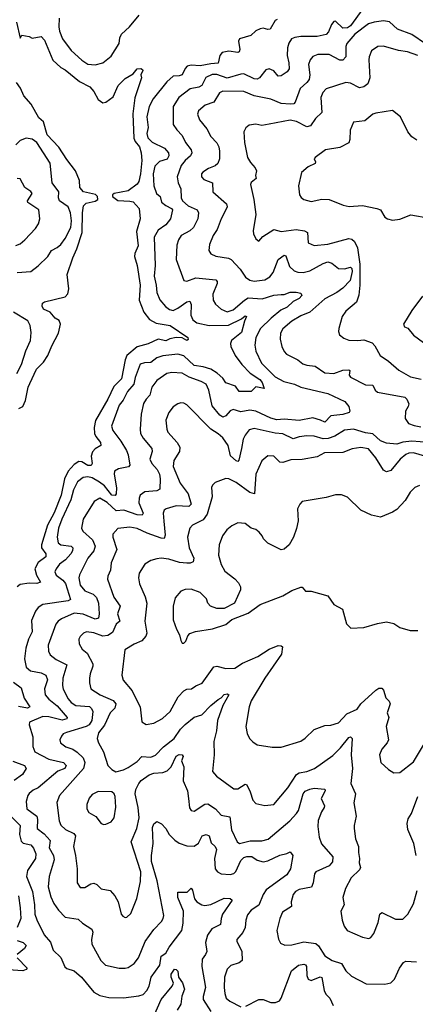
# Model space of a CAD drawing. Extents: x 1933546 to 2138868, y 524910 to 667279.
# Tile 366 of 466: x 2048462 to 2051098, y 642993 to 649552. Entities that reach past the tile are written whole.
import ezdxf

# ---------------------------------------------------------------- set-up
doc = ezdxf.new("R2010")
doc.units = 0

msp = doc.modelspace()

# ---------------------------------------------------------------- linework, layer by layer
at = {"layer": '0CON10XD'}
for points in [[(2050747.7, 649625), (2050665, 649512.6), (2050645, 649497.7), (2050615, 649496.9), (2050565, 649543.1), (2050555, 649540.6), (2050538.5, 649521.5), (2050519.3, 649470.7), (2050505, 649453.6), (2050445, 649440.8), (2050335, 649440), (2050295, 649433.6), (2050271.9, 649425), (2050254.3, 649395.7), (2050245.4, 649365), (2050243.1, 649315), (2050255.4, 649265), (2050256.5, 649225), (2050243.9, 649206.1), (2050205, 649178.6), (2050185, 649175.8), (2050155, 649211.4), (2050125, 649224.3), (2050102.6, 649217.4), (2050059.1, 649165), (2050043.1, 649156.9), (2050025, 649159), (2049955, 649191.1), (2049935, 649190), (2049845, 649162.3), (2049775, 649186.9), (2049745, 649188.4), (2049703.1, 649166.9), (2049675, 649114.7), (2049655, 649103.8), (2049598, 649092), (2049522.3, 649035), (2049485, 648973.3), (2049485.4, 648855.4), (2049508.9, 648818.9), (2049545, 648781.4), (2049566.4, 648735), (2049604.5, 648685), (2049608.8, 648665), (2049598.8, 648645), (2049563.8, 648615), (2049538.1, 648581.9), (2049510, 648505), (2049517.9, 648465), (2049535.4, 648425), (2049538.7, 648365), (2049546.1, 648345), (2049585, 648311.8), (2049645, 648286.5), (2049653.8, 648265), (2049648.1, 648225), (2049620.8, 648169.2), (2049595, 648145.4), (2049538.1, 648115), (2049520, 648085), (2049509.1, 648050.9), (2049504.5, 647955), (2049555.6, 647815.6), (2049575, 647810.6), (2049635, 647832.5), (2049769.2, 647819.2), (2049777.4, 647807.4), (2049777.3, 647795), (2049748.8, 647725), (2049750.9, 647685), (2049766.6, 647656.6), (2049805, 647623.5), (2049845, 647606.4), (2049885, 647619.1), (2049959.2, 647685), (2049985, 647700.3), (2050076.7, 647693.3), (2050155, 647718), (2050205, 647722.5), (2050225, 647722.5), (2050265, 647737.7), (2050305, 647738), (2050335, 647731.1), (2050341.8, 647715), (2050325, 647695.5), (2050285, 647675.5), (2050243.3, 647636.7), (2050202.7, 647617.3), (2050137.5, 647565), (2050066.7, 647495), (2050035.3, 647435), (2050029.2, 647385), (2050035.4, 647345), (2050073.1, 647265), (2050165, 647173.4), (2050222.6, 647142.6), (2050294, 647124), (2050335, 647103.5), (2050515, 647062.3), (2050628.7, 647008.7), (2050654.2, 646975), (2050661.2, 646945), (2050656.7, 646935), (2050615, 646922.2), (2050535, 646914.3), (2050495, 646872), (2050466.7, 646885), (2050415, 646899.6), (2050325, 646882), (2050225, 646892.3), (2050175, 646887.9), (2050135, 646898.4), (2050035, 646945.5), (2049995, 646950.5), (2049935, 646940.5), (2049885, 646955.3), (2049865, 646947.9), (2049835, 646912.9), (2049815, 646905.6), (2049795, 646917.1), (2049745, 646980.5), (2049722.7, 647085), (2049704.1, 647124.1), (2049671.9, 647141.9), (2049590.6, 647170.6), (2049545, 647197.9), (2049475, 647201.8), (2049442.5, 647195), (2049375, 647148.1), (2049341.8, 647105), (2049327.9, 647052.1), (2049303.8, 647025), (2049287.7, 646995), (2049271.8, 646925), (2049263.8, 646825), (2049266.5, 646795), (2049285, 646765.7), (2049342.5, 646695), (2049343.9, 646675), (2049329.2, 646625), (2049343.2, 646595), (2049377.4, 646555), (2049393.7, 646525), (2049398.8, 646495), (2049395.7, 646425), (2049375, 646414.6), (2049295, 646406.4), (2049264.6, 646385.4), (2049257.1, 646365), (2049256.1, 646335), (2049283.5, 646265), (2049277.1, 646252.9), (2049245, 646255.2), (2049155, 646284.8), (2049105, 646280.5), (2049045, 646336.8), (2048995.6, 646364.4), (2048956.9, 646343.1), (2048885.5, 646225), (2048873.1, 646165), (2048881.9, 646145), (2048946.8, 646086.8), (2048964.7, 646045), (2048955.2, 646014.8), (2048916.1, 645965), (2048859.6, 645855), (2048855.4, 645835), (2048865.3, 645785.3), (2048895, 645748.2), (2048951.5, 645725), (2048974.4, 645704.4), (2048987.2, 645665), (2048990.8, 645595), (2048986.5, 645565), (2048965, 645558.4), (2048885, 645593.2), (2048825, 645598.2), (2048739.8, 645560.2), (2048718.1, 645545), (2048703.5, 645525), (2048651.5, 645385), (2048653.6, 645345), (2048665, 645321.9), (2048705, 645290.9), (2048775.4, 645255), (2048750, 645165), (2048746.7, 645116.7), (2048752, 645092), (2048785, 645027.5), (2048805, 645003.2), (2048834.8, 644984.8), (2048926.2, 644976.2), (2048939.5, 644965), (2048948.9, 644945), (2048941.9, 644885), (2048924.8, 644855), (2048905, 644843.7), (2048774.3, 644804.3), (2048752, 644795), (2048739.4, 644780.6), (2048729.2, 644755), (2048734.2, 644735), (2048769.3, 644709.3), (2048815, 644694), (2048845, 644674.1), (2048885.4, 644635), (2048895.8, 644605), (2048886.7, 644565), (2048727.3, 644385), (2048708.7, 644338.7), (2048723.9, 644215), (2048735, 644185.8), (2048767.4, 644157.4), (2048822.3, 644132.3), (2048833.3, 644115), (2048819.6, 644045), (2048834, 643984), (2048844.6, 643895), (2048845, 643802.5), (2048865, 643771.2), (2048895, 643772.5), (2048935, 643796.7), (2048955, 643800), (2048975, 643790.8), (2049005, 643763.1), (2049065, 643751.1), (2049095.5, 643715), (2049118.6, 643675), (2049138.8, 643595), (2049149.5, 643579.5), (2049165, 643571.2), (2049175, 643573.8), (2049201.2, 643598.8), (2049242.6, 643697.4), (2049267.6, 643812.4), (2049268.4, 643875), (2049205.4, 644075), (2049243.2, 644165), (2049256.8, 644235), (2049250.8, 644305), (2049231.2, 644395), (2049236.7, 644425), (2049255, 644464.3), (2049271.1, 644485), (2049325, 644522.7), (2049355, 644533.2), (2049415, 644538.4), (2049445, 644548), (2049470.4, 644575), (2049505, 644647.5), (2049525, 644657.5), (2049545.4, 644655.4), (2049551.4, 644645), (2049540, 644615), (2049555.6, 644575.6), (2049551.8, 644481.8), (2049580.7, 644415), (2049586, 644365), (2049592.7, 644302.7), (2049605, 644284), (2049625, 644279.2), (2049695, 644327.1), (2049715, 644328.8), (2049766.5, 644295), (2049805, 644253.8), (2049862.8, 644242.8), (2049873.1, 644155), (2049911.4, 644075), (2049925.7, 644065.7), (2049997.4, 644082.6), (2050075, 644081.5), (2050116.4, 644093.6), (2050262.9, 644215), (2050307.3, 644265), (2050319.3, 644285), (2050351.3, 644395), (2050365, 644412.5), (2050395, 644427.3), (2050425, 644433.3), (2050495, 644425.8), (2050496.5, 644415), (2050470.9, 644365), (2050492.5, 644315), (2050491.5, 644305), (2050471.8, 644275), (2050451.5, 644218.5), (2050448.3, 644178.3), (2050456.9, 644106.9), (2050472.9, 644062.9), (2050549.1, 643975), (2050547.1, 643942.9), (2050524.1, 643915.9), (2050434.4, 643875), (2050426.8, 643863.2), (2050416.9, 643803.1), (2050405.3, 643774.8), (2050325, 643759.2), (2050300.6, 643745), (2050283.5, 643725), (2050270.9, 643675), (2050273.3, 643645), (2050213.7, 643606.3), (2050194.4, 643565), (2050174.2, 643485), (2050186.6, 643426.6), (2050200.3, 643400.3), (2050228.1, 643388.1), (2050275, 643389.2), (2050355, 643409.5), (2050435, 643399.6), (2050453.7, 643383.6), (2050495.3, 643315.3), (2050545, 643285.4), (2050605, 643265.4), (2050635, 643217.5), (2050671.9, 643181.9), (2050770.7, 643130.7), (2050895, 643126.9), (2050935, 643137.1), (2050958.6, 643161.4), (2050993.3, 643235), (2051018.3, 643271.7), (2051035, 643280.6), (2051105, 643275.6)], [(2048725, 649563.3), (2048722.4, 649505), (2048726.7, 649475), (2048747.9, 649425), (2048805, 649348), (2048875, 649282.3), (2048915, 649256.8), (2048965, 649252.7), (2049015, 649265.5), (2049071.5, 649308.5), (2049125.6, 649395), (2049128.3, 649431.7), (2049140, 649455), (2049194, 649505), (2049257.9, 649582.1)], [(2050176.7, 649553.3), (2050165, 649547.5), (2050130.8, 649489.2), (2050115, 649487.1), (2050085, 649495.6), (2050065, 649491.8), (2050035, 649478.5), (2050002.6, 649447.4), (2049926.2, 649425), (2049920.6, 649409.4), (2049928.9, 649355), (2049925, 649337.5), (2049915, 649334), (2049855, 649342), (2049812, 649335), (2049795.6, 649315), (2049785, 649262.9), (2049735, 649259.4), (2049665, 649244.1), (2049605, 649250), (2049578, 649242), (2049563.4, 649226.6), (2049544.4, 649185), (2049525, 649177.6), (2049485, 649175.3), (2049441.4, 649138.6), (2049350.8, 649025), (2049325.3, 648974.7), (2049309.3, 648905), (2049317.5, 648835), (2049309.6, 648795), (2049315, 648766), (2049345, 648736.7), (2049427.4, 648697.4), (2049452.7, 648665), (2049456.1, 648646.1), (2049445, 648622.5), (2049392.5, 648607.5), (2049363.1, 648576.9), (2049351.6, 648525), (2049356.6, 648446.6), (2049374.4, 648395), (2049396.7, 648375), (2049407.4, 648337.4), (2049435, 648313.8), (2049472.5, 648295), (2049478.9, 648285), (2049466.5, 648225), (2049434.5, 648185), (2049385, 648151.5), (2049357.2, 648102.8), (2049364.6, 647915), (2049357.7, 647845), (2049372, 647785), (2049375.4, 647735), (2049395.8, 647685.8), (2049433, 647643), (2049461, 647621), (2049485, 647615.3), (2049515, 647631.5), (2049575, 647672.5), (2049595, 647676.4), (2049605.3, 647655), (2049602.2, 647585), (2049615, 647552.2), (2049642.9, 647532.9), (2049725, 647514.8), (2049853, 647517), (2049940, 647560), (2049965, 647579.4), (2049973.8, 647575), (2049958.8, 647545), (2049940.6, 647469.4), (2049874.2, 647415), (2049865.7, 647395), (2049868.9, 647375), (2049896.7, 647315), (2049941.3, 647255), (2049998.5, 647198.5), (2050062.5, 647155), (2050077.5, 647135), (2050090, 647095), (2050035, 647106.2), (2050005, 647076.2), (2049925, 647076.2), (2049900.7, 647110.7), (2049835, 647134), (2049815.6, 647165), (2049778.2, 647198.2), (2049735, 647224.1), (2049685, 647240), (2049625, 647247.8), (2049555, 647312.6), (2049515, 647325.2), (2049416, 647314), (2049375, 647299.2), (2049335, 647268.9), (2049292.5, 647267.5), (2049265, 647256.7), (2049231.2, 647168.8), (2049221.3, 647125), (2049181.1, 647075), (2049151, 647019), (2049123.9, 646985), (2049073.6, 646845), (2049082.9, 646815), (2049136.1, 646745), (2049173.1, 646683.1), (2049184.7, 646654.7), (2049194.6, 646585), (2049186.3, 646573.7), (2049120.3, 646559.7), (2049094.4, 646545), (2049090.4, 646525), (2049106.1, 646435), (2049105.4, 646394.6), (2049098, 646382), (2049075, 646385.3), (2049026.6, 646446.6), (2048992.5, 646472.5)], [(2051165, 649391.5), (2051075, 649453.3), (2050978.4, 649488.4), (2050925, 649537.5), (2050885, 649544), (2050823.1, 649536.9), (2050785, 649525.3), (2050695, 649455.3), (2050642, 649395), (2050635.3, 649375), (2050634.7, 649305.3), (2050615, 649283.6), (2050595, 649282.1), (2050525, 649320.4), (2050448.6, 649321.4), (2050415, 649307.5), (2050397.7, 649285), (2050387.1, 649255), (2050395.3, 649185), (2050390.8, 649155), (2050376.1, 649133.9), (2050329.6, 649095), (2050297.3, 649002.7), (2050287.5, 648992.5), (2050265, 648989.3), (2050205, 648995.2), (2050135, 649023.7), (2050025, 649046), (2049955, 649074.6), (2049815, 649076.2), (2049793.5, 649065), (2049756.2, 649003.8), (2049697.7, 648982.3), (2049654.3, 648945), (2049647.3, 648922.7), (2049659.4, 648885), (2049709.4, 648825), (2049734.3, 648775), (2049775, 648731.9), (2049788.2, 648705), (2049793, 648677), (2049793.9, 648625), (2049782.1, 648595), (2049765, 648578.2), (2049719.1, 648560.9), (2049682.6, 648537.4), (2049673.3, 648525), (2049672.2, 648505), (2049687.9, 648487.9), (2049745.6, 648465), (2049747.8, 648405), (2049840, 648325), (2049844.6, 648305), (2049834.7, 648285.3), (2049803.5, 648225), (2049777.8, 648155), (2049751.9, 648115), (2049725.7, 648055), (2049722, 648015), (2049735, 647992), (2049768.3, 647978.3), (2049853.5, 647963.5), (2049871.4, 647955), (2049931.7, 647891.7), (2049966.9, 647836.9), (2049995, 647817.5), (2050025, 647809.6), (2050095, 647818.9), (2050129.6, 647840.4), (2050150.6, 647869.4), (2050183.2, 647955), (2050225, 647983.1), (2050235, 647978.8), (2050259.1, 647909.1), (2050290.4, 647880.4), (2050315, 647869.6), (2050351.2, 647868.8), (2050395, 647878.5), (2050485, 647928.8), (2050515, 647939.1), (2050541.5, 647931.5), (2050585, 647894.6), (2050625, 647893.8), (2050665, 647903.2), (2050675, 647894.4), (2050677.9, 647875), (2050664.8, 647815.2), (2050614.5, 647765), (2050575, 647735.3), (2050495, 647692.4), (2050395.2, 647604.8), (2050335, 647579.7), (2050275.6, 647545), (2050215, 647493.1), (2050200, 647465), (2050196.4, 647425), (2050207.8, 647375), (2050225, 647342), (2050240, 647325), (2050315, 647286.9), (2050349.4, 647259.4), (2050375, 647250.5), (2050431.2, 647245), (2050495, 647200.6), (2050555, 647195.5), (2050615, 647217.2), (2050655, 647220), (2050660.6, 647215), (2050657.9, 647185), (2050665, 647170.6), (2050765, 647121.1), (2050815, 647117.1), (2050829.4, 647085), (2050845, 647071.1), (2051028.3, 647038.3), (2051042.5, 647025), (2051054.3, 646994.3), (2051051.1, 646975), (2051031.9, 646945), (2051029.4, 646895), (2051052.7, 646862.7), (2051091.3, 646848.7), (2051135, 646841.1)], [(2048440, 649535), (2048465, 649430), (2048475, 649450), (2048525, 649440), (2048545, 649430), (2048605, 649440), (2048626, 649415), (2048682.4, 649282.4), (2048735, 649233.8), (2048765, 649218.1), (2048860.5, 649140.5), (2048929.2, 649105), (2048955, 649073.8), (2048985, 649020), (2049015, 648999.2), (2049035, 649002.5), (2049085, 649039.2), (2049118.5, 649115), (2049165, 649160.9), (2049217.5, 649192.5), (2049245, 649225.5), (2049268.3, 649228.3), (2049280.7, 649220.7), (2049283.3, 649215), (2049270, 649185), (2049272.5, 649165), (2049229.1, 649030.9), (2049215.2, 648925), (2049223.3, 648763.3), (2049231.4, 648741.4), (2049261, 648705), (2049272.1, 648665), (2049276.7, 648615), (2049266.8, 648525), (2049256, 648474), (2049245, 648456.2), (2049185, 648413.2), (2049090.5, 648395), (2049079.5, 648385), (2049079.8, 648375), (2049115, 648348.6), (2049195, 648344.6), (2049218.1, 648338.1), (2049257.5, 648295), (2049264.4, 648225), (2049239.1, 648140.9), (2049250.9, 648045), (2049228.2, 647995), (2049226.1, 647975), (2049244.2, 647914.2), (2049263.5, 647785), (2049257.2, 647685), (2049289.7, 647605), (2049327.5, 647555), (2049371.3, 647531.3), (2049465, 647514.5), (2049581.4, 647435), (2049585, 647422.5), (2049575, 647415.7), (2049543.9, 647433.9), (2049505, 647434.7), (2049462.9, 647427.1), (2049435, 647413.8), (2049385, 647423.8), (2049317.4, 647392.6), (2049245, 647373.8), (2049176.6, 647315), (2049164.1, 647285.9), (2049139, 647161), (2049088.5, 647108.5), (2049050, 647025), (2048967.7, 646882.3), (2048958.1, 646835), (2048960.2, 646795), (2048968.2, 646775), (2049001.2, 646735), (2049003.1, 646715), (2048965, 646693.1), (2048946.6, 646673.4), (2048938.8, 646645), (2048945.3, 646595), (2048938, 646582), (2048915, 646581.7), (2048875, 646608.2), (2048855, 646608.4), (2048825, 646589.2), (2048785.7, 646545), (2048760.4, 646495), (2048739.1, 646385), (2048691.8, 646268.2), (2048647.1, 646185), (2048606.2, 646055), (2048606.5, 646035), (2048635.8, 645995), (2048636.2, 645975), (2048584.4, 645935.6), (2048562.1, 645895), (2048573.2, 645853.2), (2048599.4, 645805), (2048575, 645796.1), (2048525, 645799.2), (2048465, 645788.9), (2048444.5, 645775)], [(2051115, 649312.9), (2051045, 649339.2), (2050986.2, 649346.2), (2050885, 649375.5), (2050847.5, 649375), (2050805, 649346), (2050791.1, 649305), (2050787.5, 649285), (2050794.6, 649165), (2050782.5, 649125), (2050754.8, 649105.2), (2050725, 649098.8), (2050665, 649130.7), (2050635, 649133.6), (2050505, 649091.2), (2050482.1, 649067.9), (2050468.4, 649035), (2050474.4, 648935), (2050433.1, 648895), (2050400, 648845), (2050375, 648839.1), (2050305.8, 648875), (2050265, 648882.2), (2050123.7, 648856.3), (2050075, 648848.5), (2050035, 648855.7), (2049990.3, 648849.7), (2049968.3, 648831.7), (2049955.8, 648805), (2049960, 648735), (2049980, 648635), (2050000.2, 648600.2), (2050031.9, 648565), (2050038.6, 648545), (2050032.9, 648515), (2050038.2, 648495), (2050005, 648468.1), (2049998.9, 648455), (2050022.9, 648355), (2050035.5, 648255.5), (2050017.5, 648145), (2050020, 648125), (2050035, 648093.3), (2050055, 648076.7), (2050082.7, 648107.3), (2050155, 648154.3), (2050205, 648140.5), (2050305, 648154), (2050360, 648145), (2050379.2, 648135), (2050385, 648066.7), (2050425, 648048.9), (2050515, 648057.1), (2050655, 648095.5), (2050675, 648090), (2050692.5, 648075), (2050712.9, 648032.9), (2050727.3, 647925), (2050729.2, 647785), (2050722, 647718), (2050705, 647671.4), (2050635, 647610.8), (2050611.5, 647575), (2050588.6, 647495), (2050585.8, 647475), (2050593.3, 647453.3), (2050620.7, 647430.7), (2050655, 647418.6), (2050714.4, 647414.4), (2050755, 647420.6), (2050810, 647400), (2050828.8, 647378.8), (2050864.6, 647314.6), (2050918.3, 647278.3), (2050988.1, 647218.1), (2051065, 647172.7), (2051137.1, 647157.1)], [(2048455, 646962.5), (2048482.2, 646975), (2048500, 647015), (2048517.7, 647105), (2048528.5, 647128.5), (2048574.6, 647225), (2048619.3, 647270.7), (2048649.1, 647315), (2048675, 647379.2), (2048721.2, 647465), (2048734.5, 647524.5), (2048725, 647549.4), (2048697.5, 647565), (2048665, 647604.2), (2048619.4, 647625), (2048611.9, 647645), (2048614.2, 647665), (2048626.6, 647673.4), (2048763.9, 647706.1), (2048783.6, 647726.4), (2048790.2, 647760.2), (2048778.1, 647855), (2048815, 647965.7), (2048843.1, 648026.9), (2048876.9, 648135), (2048880.7, 648265), (2048887.8, 648312.2), (2048905, 648330), (2048965, 648343.5), (2048981.4, 648355), (2048980.3, 648375), (2048967.5, 648387.5), (2048886.7, 648406.7), (2048863.5, 648435), (2048861.1, 648481.1), (2048834.3, 648545), (2048775, 648621.4), (2048723.1, 648703.1), (2048644.8, 648784.8), (2048621.1, 648871.1), (2048588.3, 648898.3), (2048538.9, 648988.9), (2048489.2, 649045), (2048466.7, 649096.7), (2048440, 649135)], [(2051108.9, 648748.9), (2051075, 648772), (2051048.8, 648805), (2051000, 648905), (2050947, 648947), (2050835, 648930.9), (2050815, 648922.2), (2050762.1, 648877.9), (2050685, 648868.8), (2050664.5, 648815.5), (2050662.5, 648755), (2050655, 648732), (2050595, 648701.1), (2050500, 648685), (2050431.2, 648635), (2050423.3, 648625), (2050433.8, 648605), (2050430, 648595), (2050385, 648572.9), (2050340.6, 648535), (2050320, 648445), (2050326, 648385), (2050337.3, 648367.3), (2050355.7, 648355.7), (2050405, 648341.1), (2050475, 648356.2), (2050525, 648355.6), (2050617.1, 648317.1), (2050657, 648307), (2050745, 648314.6), (2050842.5, 648295), (2050865.5, 648285.5), (2050895, 648236), (2050912.5, 648225), (2050945, 648217.5), (2050995, 648224.4), (2051067.9, 648252.1), (2051195, 648230.8)], [(2048445, 647867.8), (2048535, 647874.6), (2048585, 647912.5), (2048648.6, 647975), (2048674.3, 648015), (2048712.5, 648035), (2048735, 648055.6), (2048765, 648095.7), (2048801.7, 648168.3), (2048806.7, 648213.3), (2048800.7, 648265), (2048784.7, 648305), (2048726.7, 648345), (2048720.5, 648365), (2048721.5, 648405), (2048679.1, 648465), (2048665, 648595.8), (2048575.9, 648735), (2048545, 648756.9), (2048505, 648763.1), (2048465, 648747.3), (2048435, 648719.1)], [(2048435, 648048.6), (2048465, 648060), (2048495, 648086.9), (2048568.1, 648161.9), (2048587.2, 648192.8), (2048595.7, 648225), (2048588.9, 648285), (2048515.6, 648335), (2048513.3, 648345), (2048544.4, 648395), (2048537, 648407), (2048496.9, 648435), (2048465, 648493.3), (2048443.9, 648493.9)], [(2051145, 647711.2), (2051074, 647615), (2051020, 647525), (2051025, 647507.5), (2051047.7, 647497.7), (2051085, 647450), (2051152.6, 647402.6)], [(2048443.4, 647196.6), (2048473.9, 647255), (2048502.7, 647347.3), (2048534.5, 647415), (2048538.2, 647468.2), (2048530.4, 647515), (2048515.6, 647545.6), (2048420.5, 647605)], [(2051185, 646736.9), (2051075, 646744.5), (2051015, 646737.2), (2050975, 646724), (2050905, 646732.1), (2050865, 646746.9), (2050815, 646793), (2050765, 646800.8), (2050685, 646824.8), (2050625, 646817.9), (2050561.5, 646778.5), (2050516.7, 646763.3), (2050485, 646760.6), (2050425, 646777.4), (2050375, 646779.7), (2050325, 646774.6), (2050285, 646759.3), (2050215, 646792.9), (2050165, 646798.2), (2050025, 646828.8), (2049990.5, 646819.5), (2049963.6, 646785), (2049951.4, 646758.6), (2049940.3, 646695), (2049921.4, 646618.6), (2049915, 646610), (2049905, 646612.9), (2049867.1, 646647.1), (2049850.6, 646715), (2049815, 646767.1), (2049784.7, 646794.7), (2049734.7, 646824.7), (2049575, 646985.8), (2049555, 646997.5), (2049535, 646999.4), (2049515, 646994.3), (2049485, 646973.1), (2049455.5, 646935), (2049435.6, 646885), (2049441.5, 646825), (2049449.4, 646805), (2049511.5, 646735), (2049528.5, 646705), (2049525.5, 646675), (2049488.9, 646615), (2049483.8, 646575), (2049531.5, 646465), (2049583.3, 646395), (2049603.8, 646326.2), (2049589.5, 646310.5), (2049504.7, 646314.7), (2049438.6, 646295), (2049425.3, 646284.7), (2049417.9, 646265), (2049422.6, 646212.6), (2049431.3, 646118.7), (2049423.6, 646096.4), (2049405, 646098), (2049311.9, 646131.9), (2049245, 646163.8), (2049195, 646171.2), (2049116.6, 646163.4), (2049082.5, 646125), (2049081.9, 646105), (2049107.9, 646022.1), (2049071.8, 645935), (2049066.4, 645885), (2049048.5, 645845), (2049047.8, 645825), (2049088.7, 645705), (2049130.9, 645645), (2049113.2, 645595), (2049130, 645545), (2049105, 645526.2), (2049079.4, 645470.6), (2049049.7, 645450.3), (2049015, 645446.8), (2048955, 645468.9), (2048906.4, 645473.6), (2048885.8, 645465), (2048865, 645444), (2048855.7, 645425), (2048857.5, 645395), (2048878.7, 645358.7), (2048912.3, 645332.3), (2048948.9, 645261.1), (2048949.5, 645245), (2048931.1, 645195), (2048927.8, 645165), (2048927.3, 645135), (2048936, 645096), (2048998.9, 645055), (2049085, 645017.8), (2049101.8, 644995), (2049095, 644967.1), (2049064.6, 644935), (2049026, 644854), (2048987.9, 644802.1), (2048977.8, 644765), (2048986.7, 644735), (2049020.6, 644675), (2049050, 644585), (2049075, 644557.5), (2049103, 644543), (2049152.5, 644555), (2049185, 644570.8), (2049245, 644610), (2049275, 644644.4), (2049335, 644639.5), (2049365.9, 644654.1), (2049420.3, 644709.7), (2049490.9, 644765), (2049533.7, 644826.3), (2049565, 644858.2), (2049625, 644907.3), (2049675, 644922.3), (2049734.5, 644985), (2049785.3, 645024.7), (2049805.3, 645034.7), (2049825, 645057.1), (2049845, 645061.1), (2049856, 645055), (2049814.6, 644985), (2049779.3, 644885), (2049772.5, 644815), (2049756.2, 644745), (2049758.2, 644655), (2049746.9, 644545), (2049772.2, 644512.2), (2049889.1, 644429.1), (2049915, 644428.1), (2049965, 644459.2), (2049975, 644455.8), (2049998.3, 644408.3), (2050015, 644353.8), (2050035, 644330.8), (2050095, 644317.1), (2050155.4, 644324.6), (2050247.9, 644435), (2050306.1, 644523.9), (2050325, 644534.6), (2050375, 644543.4), (2050425.3, 644564.7), (2050548.8, 644651.2), (2050599.1, 644700.9), (2050655, 644771.4), (2050665.4, 644775.4), (2050676.5, 644765), (2050671.2, 644655), (2050679.4, 644565), (2050667.8, 644465), (2050700, 644395), (2050689.2, 644335), (2050704.1, 644245.9), (2050689.4, 644185), (2050690, 644165), (2050698.6, 644095), (2050720, 644045), (2050718.9, 644005), (2050727.1, 643965), (2050723.1, 643935), (2050732.3, 643905), (2050725, 643890), (2050670, 643835), (2050632.5, 643765), (2050616, 643705), (2050624.4, 643655), (2050601.2, 643615), (2050610, 643555), (2050623.8, 643515), (2050644.5, 643484.5), (2050745, 643440.8), (2050788.3, 643431.7), (2050801.7, 643438.3), (2050821.2, 643465), (2050850.5, 643539.5), (2050860.8, 643595), (2050875, 643606), (2050965, 643560), (2051015, 643560), (2051048, 643595), (2051085, 643663.3), (2051109.4, 643750.6)], [(2051215, 646628.6), (2051085, 646667.3), (2051055, 646665.9), (2051034.4, 646655.6), (2050997.7, 646625), (2050935, 646550.5), (2050905, 646539.6), (2050885, 646552.7), (2050835, 646634.6), (2050785, 646692.7), (2050735, 646703.6), (2050676.7, 646693.3), (2050615, 646669.2), (2050492.2, 646667.8), (2050445, 646640.9), (2050345, 646623.8), (2050269.2, 646620.8), (2050215, 646602.5), (2050195, 646606), (2050155, 646645.8), (2050115, 646647.8), (2050075, 646614.2), (2050034.6, 646525), (2050026.2, 646393.8), (2049995, 646402.5), (2049905, 646470.4), (2049855, 646494.4), (2049835, 646497.1), (2049765, 646470), (2049748, 646455), (2049740.9, 646439.1), (2049743.6, 646375), (2049711.6, 646258.4), (2049685, 646220.4), (2049614, 646185), (2049595.6, 646165), (2049579.1, 646105), (2049590.4, 646035), (2049622.2, 645965), (2049618.2, 645941.8), (2049598.2, 645931.8), (2049575, 645931.6), (2049526.8, 645936.8), (2049455, 645959.6), (2049405, 645966.2), (2049375, 645961.9), (2049335, 645948.9), (2049295, 645925.7), (2049258.1, 645865), (2049254.4, 645835), (2049260, 645795), (2049298.9, 645708.9), (2049309.1, 645665), (2049294.6, 645545), (2049309.1, 645465), (2049302.5, 645445), (2049276.1, 645413.9), (2049225, 645392.2), (2049162.5, 645355), (2049142.5, 645185), (2049152.2, 645152.2), (2049211.7, 645081.7), (2049254.4, 644995), (2049263.5, 644975), (2049276.2, 644875), (2049305, 644857.5), (2049355, 644866.9), (2049413, 644897), (2049464.3, 644945), (2049517.6, 645042.4), (2049555, 645082.5), (2049575, 645092.1), (2049606, 645095), (2049635, 645115.6), (2049677.9, 645132.1), (2049755, 645240.5), (2049775, 645245.4), (2049835, 645230), (2049895, 645232.1), (2049947.5, 645265), (2050049.4, 645310.6), (2050125, 645359.1), (2050185, 645383.8), (2050205, 645382.5), (2050212.5, 645375), (2050206.2, 645325), (2050094.5, 645165), (2050005, 645014), (2049991.1, 644975), (2049968.6, 644845), (2049977.6, 644797.6), (2049994, 644765), (2050015, 644742), (2050045, 644722.5), (2050145, 644706.9), (2050205, 644705.7), (2050335, 644747.1), (2050365, 644767.1), (2050425, 644823.8), (2050495, 644850.6), (2050535, 644852.5), (2050585, 644867.5), (2050642.4, 644927.6), (2050710.4, 644959.6), (2050735, 644994.5), (2050833.8, 645086.2), (2050855, 645100), (2050875, 645100), (2050885, 645086.7), (2050902.5, 645035), (2050923.6, 645013.6), (2050930, 644995), (2050910, 644935), (2050921.9, 644905), (2050904.3, 644844.3), (2050918.6, 644755), (2050910.8, 644735), (2050875, 644693.8), (2050859.2, 644655), (2050868, 644605), (2050918.7, 644558.7), (2050955, 644536.2), (2050995, 644538), (2051085, 644608.6), (2051159.6, 644730.4)], [(2048992.5, 646472.5), (2048945, 646501), (2048915, 646506.2), (2048885, 646502.7), (2048846.7, 646473.3), (2048819.7, 646420.3), (2048803, 646355), (2048742, 646225), (2048720.6, 646165), (2048711.1, 646105), (2048717.6, 646067.6), (2048734.8, 646054.8), (2048805, 646045.8), (2048816.4, 646035), (2048814.6, 646015), (2048802.8, 645995), (2048767.2, 645955), (2048726.4, 645925), (2048703.8, 645895), (2048696.8, 645875), (2048705, 645851.2), (2048749.3, 645819.3), (2048767.6, 645797.6), (2048800.4, 645689.6), (2048785, 645680.3), (2048615, 645657.8), (2048584.3, 645635.7), (2048567.4, 645612.6), (2048540.2, 645549.8), (2048545.3, 645475), (2048521.1, 645425), (2048502.7, 645365), (2048493.3, 645295), (2048505, 645238.6), (2048534.2, 645215), (2048605, 645202.4), (2048636.5, 645185), (2048646.9, 645155), (2048627.3, 645095), (2048630.9, 645055), (2048655.2, 645025.2), (2048711.5, 644981.5), (2048779.1, 644905), (2048775.3, 644894.8), (2048745, 644886.6), (2048655, 644908.8), (2048615, 644909.6), (2048527.3, 644872.7), (2048524.4, 644855), (2048548.4, 644775), (2048549.8, 644709.8), (2048562.5, 644675), (2048655.6, 644625.6), (2048754.1, 644604.1), (2048770.8, 644585), (2048761.5, 644565), (2048715, 644545.9), (2048585.5, 644435), (2048551, 644419), (2048525, 644398.2), (2048515.3, 644384.7), (2048505.4, 644345), (2048508.2, 644295), (2048575.7, 644245.7), (2048580.3, 644225), (2048577.9, 644165), (2048625, 644128.9), (2048665.4, 644085), (2048658.8, 644035), (2048686.4, 643985), (2048691.4, 643955), (2048657.1, 643845), (2048650.4, 643775), (2048668.9, 643708.9), (2048688.8, 643665), (2048720.6, 643620.6), (2048765, 643574.5), (2048850.8, 643560.8), (2048880, 643535), (2048942.9, 643495), (2048948.5, 643475), (2048940, 643425), (2048943.3, 643395), (2049003.3, 643285), (2049034.2, 643255), (2049125, 643234.5), (2049165, 643233.3), (2049185, 643238.9), (2049225, 643265.7), (2049252.3, 643302.3), (2049297.1, 643412.9), (2049355, 643491.4), (2049405.7, 643545), (2049418.1, 643565), (2049421.9, 643585), (2049378, 643815), (2049340.6, 643945), (2049339.5, 643985), (2049351.3, 644065), (2049347.7, 644172.3), (2049355, 644195.7), (2049375, 644211.2), (2049407.5, 644195), (2049436, 644165), (2049458.6, 644125), (2049496.3, 644086.3), (2049525, 644065.8), (2049575, 644050), (2049625, 644045.8), (2049652.2, 644067.8), (2049678.6, 644115), (2049705, 644123.8), (2049723.3, 644115), (2049738.5, 644068.5), (2049764.6, 644044.6), (2049773.3, 644025), (2049760.9, 643965), (2049764.3, 643895), (2049780, 643875), (2049803.2, 643863.2), (2049865, 643857.1), (2049889.4, 643865), (2049901.4, 643878.6), (2049935, 643952.1), (2049955, 643970.9), (2049975, 643979.1), (2050008, 643978), (2050045, 643953.6), (2050085, 643942.9), (2050115, 643948.8), (2050195, 643987.5), (2050242.1, 643997.9), (2050265, 644010), (2050280.8, 643985), (2050265.6, 643895), (2050242.5, 643855), (2050103.5, 643756.5), (2050083.1, 643725), (2050055.7, 643654.3), (2050005, 643620.9), (2049980.1, 643589.9), (2049969.2, 643555), (2049963.8, 643505), (2049947.7, 643472.3), (2049909.4, 643425), (2049908.1, 643415), (2049942.9, 643345), (2049944.5, 643285.5), (2049925, 643270), (2049868.1, 643251.9), (2049843.3, 643226.7), (2049827.1, 643175), (2049824.6, 643105), (2049827.7, 643065), (2049838.1, 643035), (2049862.5, 643015), (2049935, 642975.6)], [(2051125, 646450), (2051095, 646436.2), (2051064, 646405), (2051029.5, 646350.5), (2050975, 646290), (2050945, 646270.8), (2050865, 646238), (2050805, 646251.2), (2050735, 646286.2), (2050645, 646372.5), (2050606.4, 646386.4), (2050565, 646386.7), (2050505, 646370), (2050345, 646342.5), (2050327.5, 646325), (2050313.3, 646295), (2050316.7, 646215), (2050307, 646163), (2050286.7, 646105), (2050257.5, 646055), (2050223.6, 646026.4), (2050205, 646020), (2050115, 646066.2), (2050085.8, 646095), (2050078.5, 646115), (2050058.5, 646138.5), (2050035, 646155.6), (2050005, 646166), (2049965, 646196.7), (2049915, 646200), (2049875, 646180), (2049843.1, 646155), (2049813.1, 646115), (2049790.6, 646055), (2049787.5, 645985), (2049803.8, 645923.8), (2049828.3, 645878.3), (2049895, 645827.5), (2049920.7, 645800.7), (2049933.3, 645775), (2049932.5, 645755), (2049892.5, 645665), (2049825, 645630), (2049775, 645630), (2049732.5, 645645), (2049716.2, 645665), (2049706.2, 645695), (2049665, 645735.8), (2049605, 645760), (2049563.8, 645756.2), (2049534.6, 645745.4), (2049498.3, 645701.7), (2049484.5, 645645), (2049484.4, 645555), (2049507, 645493), (2049526.2, 645455), (2049535, 645417.5), (2049545, 645400), (2049555, 645400), (2049568.3, 645411.7), (2049581.7, 645448.3), (2049595, 645463.3), (2049633.9, 645476.1), (2049746.1, 645493.9), (2049835, 645523.3), (2049875, 645557.5), (2049985, 645600), (2050063.9, 645656.1), (2050215, 645713.8), (2050275, 645750), (2050335, 645773.3), (2050345, 645772.5), (2050366, 645746), (2050405, 645745.6), (2050514, 645715), (2050555, 645656.2), (2050612.5, 645625), (2050638.3, 645528.3), (2050668.3, 645498.3), (2050755, 645502.5), (2050845, 645530), (2050905, 645541.2), (2050955, 645530), (2050995, 645503.3), (2051063.6, 645483.6), (2051115, 645482.5)], [(2048419.6, 645139.6), (2048471.5, 645101.5), (2048492, 645032), (2048529.4, 644975), (2048513.8, 644966.2), (2048452.8, 644977.2)], [(2048415, 644613.8), (2048494.4, 644585), (2048505.5, 644565), (2048480.5, 644525), (2048425.5, 644485)], [(2049021.7, 644191.7), (2049035, 644193.3), (2049071.7, 644208.3), (2049090.8, 644235), (2049103.2, 644306.8), (2049097.6, 644377.6), (2049091.2, 644395), (2049075, 644408.8), (2048985, 644411.4), (2048945, 644390.8), (2048925, 644366.2), (2048909.4, 644325), (2048908.6, 644295), (2048922, 644272), (2048968, 644245), (2049005, 644198.8), (2049021.7, 644191.7)], [(2051103.8, 643985), (2051088.4, 644065), (2051048, 644158), (2051043.2, 644196.8), (2051051.3, 644228.7), (2051071.8, 644265), (2051115, 644378.5)], [(2048404.2, 644245), (2048463.8, 644185), (2048459.8, 644125), (2048471, 644081), (2048485, 644067.3), (2048535.5, 644055), (2048553.1, 644033.1), (2048569.7, 643995), (2048566.9, 643965), (2048514, 643885), (2048506.8, 643845), (2048546.7, 643745), (2048561.1, 643655), (2048563.5, 643595), (2048576.7, 643556.8), (2048625.8, 643455.8), (2048667.6, 643407.6), (2048684.3, 643355), (2048735.8, 643305.8), (2048763.2, 643243.2), (2048775, 643232.5), (2048825, 643215.6), (2048873.5, 643175), (2048955, 643073.3), (2048995, 643052.2), (2049055, 643037.8), (2049154.5, 643035.5), (2049255, 643048.9), (2049285, 643059.4), (2049309.5, 643085), (2049323.6, 643115), (2049338.4, 643175), (2049395, 643254.2), (2049405, 643313.1), (2049435.3, 643335), (2049458, 643375), (2049541.5, 643485), (2049551.8, 643535), (2049552.9, 643615), (2049515.6, 643704.4)], [(2048452.7, 643715), (2048464.8, 643635), (2048468.8, 643565), (2048445.6, 643505)], [(2049515.6, 643704.4), (2049515, 643741.2), (2049578.5, 643741.5), (2049605, 643768), (2049614.1, 643754.1), (2049625.6, 643695), (2049642.5, 643675), (2049675, 643655.6), (2049695, 643652.2), (2049735, 643658.9), (2049825, 643699.6), (2049865, 643697.8), (2049878, 643688), (2049813.3, 643595), (2049803.2, 643565), (2049799.4, 643525), (2049742.9, 643497.1), (2049714.1, 643455), (2049698.8, 643405), (2049708.5, 643345), (2049700.6, 643325), (2049676.7, 643295), (2049675.3, 643245), (2049698.8, 643105), (2049684.6, 643045), (2049685.4, 643025), (2049734.6, 642945)], [(2048445, 643418.9), (2048485.5, 643405.5), (2048504, 643385), (2048494, 643365), (2048445, 643326)], [(2048445, 643302.7), (2048510.7, 643235), (2048504.6, 643225), (2048482.5, 643217.5), (2048385, 643223.8)], [(2049968.6, 642981.4), (2050055, 643025.5), (2050085, 643024.4), (2050135, 643005.6), (2050165.6, 643004.4), (2050192.4, 643017.6), (2050204.3, 643035), (2050273.2, 643216.8), (2050319.2, 643255), (2050355, 643261.2), (2050366.8, 643256.8), (2050372.3, 643245), (2050374.7, 643185), (2050385, 643160), (2050405, 643152.3), (2050465, 643175.4), (2050475, 643172), (2050490.4, 643085), (2050501.9, 643061.9), (2050529.1, 643035), (2050551.1, 642985)], [(2049356.3, 642913.7), (2049405.2, 643024.8), (2049478.1, 643115), (2049485.6, 643135), (2049471.8, 643175), (2049472.1, 643195), (2049493.3, 643226.7), (2049505, 643225.8), (2049516.2, 643215), (2049520.5, 643175), (2049546.2, 643136.2), (2049558.9, 643095), (2049542, 643048), (2049535.7, 642995), (2049510, 642955)]]:
    msp.add_lwpolyline(points, dxfattribs=at)

doc.saveas('drawing.dxf')
